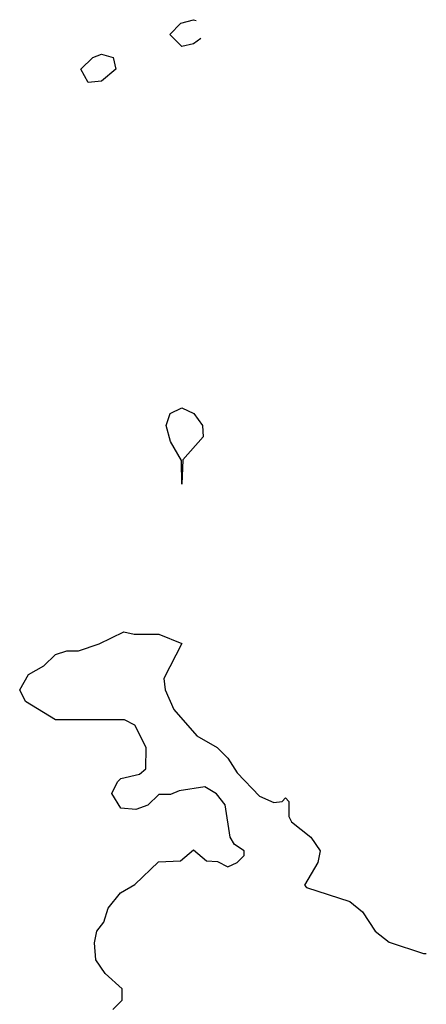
# Model space of a CAD drawing. Header units: inches. Extents: x 2348352 to 2479776, y 460422 to 613655.
# Tile 384 of 590: x 2444428 to 2445135, y 524603 to 526316. Entities that reach past the tile are written whole.
import ezdxf

# ---------------------------------------------------------------- set-up
doc = ezdxf.new("R2010")
doc.units = ezdxf.units.IN
doc.header["$MEASUREMENT"] = 0
doc.layers.add('C4542', color=7, linetype='Continuous')

msp = doc.modelspace()

# ---------------------------------------------------------------- linework, layer by layer
at = {"layer": 'C4542', "color": 4, "elevation": 72}
for points in [[(2444710, 526269.2), (2444689, 526290), (2444708, 526310), (2444730, 526316), (2444734.8, 526314.7)], [(2444742.6, 526283.3), (2444730, 526274), (2444710, 526269.2)], [(2444590, 524594), (2444606, 524610), (2444606, 524630), (2444576.4, 524656.4), (2444560.4, 524680.4), (2444558, 524710), (2444562, 524730), (2444574, 524746), (2444582, 524770), (2444603.1, 524796.9), (2444628.4, 524811.6), (2444669.1, 524850.9), (2444707.3, 524852.7), (2444730, 524872), (2444752.7, 524852.7), (2444771.6, 524851.6), (2444790, 524842), (2444806, 524850), (2444818, 524862), (2444818, 524870), (2444801.2, 524881.2), (2444793.6, 524893.6), (2444785.2, 524950), (2444770, 524969), (2444750, 524981.2), (2444705.4, 524974.6), (2444690, 524968), (2444670, 524968), (2444650.8, 524949.2), (2444630, 524942), (2444604, 524944), (2444588, 524970), (2444598, 524990), (2444604, 524996), (2444636.4, 525003.6), (2444647.3, 525012.7), (2444648, 525050), (2444628.4, 525088.4), (2444610, 525098), (2444490, 525098), (2444438, 525130), (2444428, 525150), (2444443.1, 525176.9), (2444470, 525192), (2444490, 525211.3), (2444510, 525218), (2444530, 525218), (2444566, 525230), (2444608.9, 525251.1), (2444626.8, 525246.8), (2444670, 525246.8), (2444710, 525230.8), (2444678.8, 525170), (2444681, 525150), (2444696, 525116), (2444736, 525070), (2444771.3, 525050), (2444790, 525031.3), (2444805.8, 525005.8), (2444845.1, 524965.1), (2444870, 524954), (2444884, 524956), (2444890, 524962), (2444896, 524956), (2444896, 524930), (2444900.7, 524920.7), (2444933.8, 524893.8), (2444950.4, 524870), (2444946, 524850), (2444922.8, 524810), (2444926.4, 524806.4), (2445002, 524782), (2445023.8, 524763.8), (2445046, 524730), (2445070, 524711.3), (2445130, 524691.3), (2445134.7, 524691.4)]]:
    msp.add_lwpolyline(points, dxfattribs=at)
for points in [[(2444547, 526207), (2444534, 526230), (2444555.3, 526250), (2444570, 526256.3), (2444590.5, 526250.5), (2444594.8, 526230), (2444570, 526209.3)], [(2444710, 525508), (2444709, 525549), (2444690, 525582), (2444682.7, 525610), (2444689.3, 525630.7), (2444710, 525640.7), (2444730.6, 525630.6), (2444746, 525610), (2444746.8, 525590), (2444711.3, 525550)]]:
    msp.add_lwpolyline(points, close=True, dxfattribs=at)

doc.saveas('drawing.dxf')
